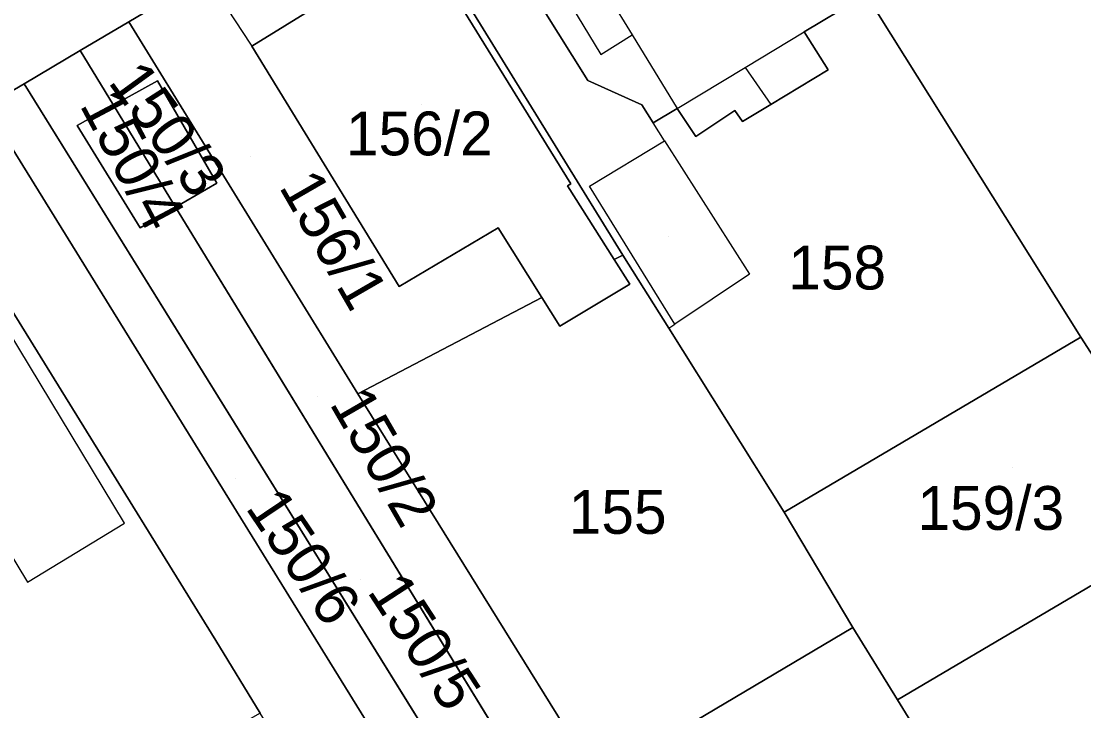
# Model space of a CAD drawing. Extents: x -263943 to -261149, y -1236934 to -1230686.
# Drawn here: x -262544.07 to -262495.61, y -1235773.72 to -1235742.26 of the extents above; entities that cross this region are included whole.
import ezdxf

# ---------------------------------------------------------------- set-up
doc = ezdxf.new("R2010")
doc.units = 0
for name, color, linetype in [('body_kn', 7, 'Continuous'), ('kladpar_druhypozemkov', 7, 'Continuous'), ('kladpar_hranice', 7, 'Continuous'), ('kladpar_parcelnecisla', 7, 'Continuous'), ('kladpar_plochy', 7, 'Continuous'), ('zappar_hrandruhpozemk', 7, 'Continuous')]:
    doc.layers.add(name, color=color, linetype=linetype)

msp = doc.modelspace()

# ---------------------------------------------------------------- linework, layer by layer
at = {"layer": 'body_kn'}
for p, q in [((-262539.16, -1235742.28), (-262539.16, -1235742.28)), ((-262516.21, -1235742.88), (-262516.21, -1235742.88)), ((-262516.21, -1235742.88), (-262516.21, -1235742.88)), ((-262508.36, -1235742.75), (-262508.36, -1235742.75)), ((-262508.36, -1235742.75), (-262508.36, -1235742.75)), ((-262541.39, -1235743.6), (-262541.39, -1235743.6)), ((-262541.39, -1235743.6), (-262541.39, -1235743.6)), ((-262533.61, -1235743.3), (-262533.61, -1235743.3)), ((-262533.55, -1235743.4), (-262533.55, -1235743.4)), ((-262533.55, -1235743.4), (-262533.55, -1235743.4)), ((-262517.63, -1235743.77), (-262517.63, -1235743.77)), ((-262511.05, -1235744.37), (-262511.05, -1235744.37)), ((-262507.27, -1235744.48), (-262507.27, -1235744.48)), ((-262543.94, -1235745.11), (-262543.94, -1235745.11)), ((-262543.94, -1235745.11), (-262543.94, -1235745.11)), ((-262537.86, -1235744.98), (-262537.86, -1235744.98)), ((-262518.23, -1235744.96), (-262518.23, -1235744.96)), ((-262539.87, -1235746.09), (-262539.87, -1235746.09)), ((-262539.87, -1235746.09), (-262539.87, -1235746.09)), ((-262515.77, -1235746.07), (-262515.77, -1235746.07)), ((-262509.89, -1235746.06), (-262509.89, -1235746.06)), ((-262514.16, -1235746.24), (-262514.16, -1235746.24)), ((-262511.52, -1235746.33), (-262511.52, -1235746.33)), ((-262541.52, -1235747.01), (-262541.52, -1235747.01)), ((-262541.52, -1235747.01), (-262541.52, -1235747.01)), ((-262515.25, -1235746.89), (-262515.25, -1235746.89)), ((-262511.18, -1235746.84), (-262511.18, -1235746.84)), ((-262513.31, -1235747.52), (-262513.31, -1235747.52)), ((-262514.73, -1235747.71), (-262514.73, -1235747.71)), ((-262535.15, -1235749.65), (-262535.15, -1235749.65)), ((-262519.15, -1235749.77), (-262519.15, -1235749.77)), ((-262519, -1235749.68), (-262519, -1235749.68)), ((-262518.16, -1235749.79), (-262518.16, -1235749.79)), ((-262537.03, -1235750.74), (-262537.03, -1235750.74)), ((-262538.64, -1235751.68), (-262538.64, -1235751.68)), ((-262522.32, -1235751.69), (-262522.32, -1235751.69)), ((-262517.03, -1235753.13), (-262517.03, -1235753.13)), ((-262516.64, -1235752.93), (-262516.64, -1235752.93)), ((-262510.86, -1235753.8), (-262510.86, -1235753.8)), ((-262510.86, -1235753.8), (-262510.86, -1235753.8)), ((-262526.83, -1235754.37), (-262526.83, -1235754.37)), ((-262516.32, -1235754.26), (-262516.32, -1235754.26)), ((-262520.33, -1235754.87), (-262520.33, -1235754.87)), ((-262519.51, -1235756.18), (-262519.51, -1235756.18)), ((-262514.54, -1235756.27), (-262514.54, -1235756.27)), ((-262514.54, -1235756.27), (-262514.54, -1235756.27)), ((-262514.26, -1235756.08), (-262514.26, -1235756.08)), ((-262514.26, -1235756.08), (-262514.26, -1235756.08)), ((-262495.74, -1235756.67), (-262495.74, -1235756.67)), ((-262528.72, -1235759.26), (-262528.72, -1235759.26)), ((-262528.72, -1235759.26), (-262528.72, -1235759.26)), ((-262509.27, -1235764.66), (-262509.27, -1235764.66)), ((-262539.36, -1235765.16), (-262539.36, -1235765.16)), ((-262543.78, -1235767.86), (-262543.78, -1235767.86)), ((-262506.14, -1235769.93), (-262506.14, -1235769.93)), ((-262535.2, -1235770.52), (-262535.2, -1235770.52)), ((-262504.11, -1235773.23), (-262504.11, -1235773.23)), ((-262504.11, -1235773.23), (-262504.11, -1235773.23))]:
    msp.add_line(p, q, dxfattribs=at)
at = {"layer": 'kladpar_druhypozemkov'}
for p, q in [((-262525.82, -1235746.07), (-262525.82, -1235746.07)), ((-262536.74, -1235747.55), (-262536.74, -1235747.55)), ((-262533.63, -1235748.45), (-262533.63, -1235748.45)), ((-262538.42, -1235749.19), (-262538.42, -1235749.19)), ((-262514.54, -1235752.06), (-262514.54, -1235752.06)), ((-262507.37, -1235752.3), (-262507.37, -1235752.3)), ((-262530.57, -1235759.37), (-262530.57, -1235759.37)), ((-262498.85, -1235762.61), (-262498.85, -1235762.61)), ((-262534.32, -1235763.14), (-262534.32, -1235763.14)), ((-262517.18, -1235763.66), (-262517.18, -1235763.66)), ((-262528.61, -1235767.74), (-262528.61, -1235767.74))]:
    msp.add_line(p, q, dxfattribs=at)
at = {"layer": 'kladpar_hranice'}
for p, q in [((-262543.94, -1235745.11), (-262541.39, -1235743.6)), ((-262539.87, -1235746.09), (-262541.39, -1235743.6)), ((-262541.39, -1235743.6), (-262539.87, -1235746.09)), ((-262521.2, -1235781.8), (-262543.94, -1235745.11)), ((-262543.94, -1235745.11), (-262521.2, -1235781.8)), ((-262541.52, -1235747.01), (-262539.87, -1235746.09)), ((-262537.03, -1235750.74), (-262539.87, -1235746.09)), ((-262539.87, -1235746.09), (-262537.03, -1235750.74)), ((-262518.91, -1235780.37), (-262537.03, -1235750.74)), ((-262537.03, -1235750.74), (-262518.91, -1235780.37))]:
    msp.add_line(p, q, dxfattribs=at)
for points in [[(-262505.53, -1235741.04), (-262511.99, -1235730.72), (-262513.82, -1235727.8), (-262503.21, -1235721.93), (-262501.66, -1235724.45), (-262483.46, -1235754.11), (-262493.36, -1235760.39), (-262495.74, -1235756.67), (-262505.53, -1235741.04)], [(-262508.36, -1235742.75), (-262507.27, -1235744.48), (-262509.89, -1235746.06), (-262511.18, -1235746.84), (-262511.52, -1235746.33), (-262513.31, -1235747.52), (-262514.16, -1235746.24), (-262515.25, -1235746.89), (-262515.77, -1235746.07), (-262518.23, -1235744.96), (-262525.07, -1235734.02), (-262522.47, -1235732.58), (-262513.82, -1235727.8), (-262511.99, -1235730.72), (-262505.53, -1235741.04), (-262505.91, -1235741.27), (-262508.36, -1235742.75)], [(-262505.91, -1235741.27), (-262505.53, -1235741.04), (-262495.74, -1235756.67), (-262509.27, -1235764.66), (-262514.54, -1235756.27), (-262516.64, -1235752.93), (-262525.52, -1235738.5), (-262527.47, -1235735.34), (-262525.07, -1235734.02), (-262518.23, -1235744.96), (-262515.77, -1235746.07), (-262515.25, -1235746.89), (-262514.16, -1235746.24), (-262513.31, -1235747.52), (-262511.52, -1235746.33), (-262511.18, -1235746.84), (-262509.89, -1235746.06), (-262507.27, -1235744.48), (-262508.36, -1235742.75), (-262505.91, -1235741.27)], [(-262528.72, -1235759.26), (-262539.16, -1235742.28), (-262535.66, -1235740.2), (-262527.47, -1235735.34), (-262525.52, -1235738.5), (-262516.64, -1235752.93), (-262517.03, -1235753.13), (-262519.15, -1235749.77), (-262519, -1235749.68), (-262525.83, -1235738.62), (-262533.55, -1235743.4), (-262526.83, -1235754.37), (-262522.32, -1235751.69), (-262520.33, -1235754.87), (-262528.72, -1235759.26)], [(-262533.55, -1235743.4), (-262525.83, -1235738.62), (-262519, -1235749.68), (-262519.15, -1235749.77), (-262517.03, -1235753.13), (-262516.32, -1235754.26), (-262519.51, -1235756.18), (-262520.33, -1235754.87), (-262522.32, -1235751.69), (-262526.83, -1235754.37), (-262533.55, -1235743.4)], [(-262535.66, -1235740.2), (-262539.16, -1235742.28), (-262541.39, -1235743.6), (-262543.94, -1235745.11), (-262545.68, -1235746.14)], [(-262541.39, -1235743.6), (-262539.16, -1235742.28), (-262528.72, -1235759.26), (-262517.8, -1235776.85)], [(-262522.96, -1235782.9), (-262545.68, -1235746.14), (-262543.94, -1235745.11)], [(-262537.03, -1235750.74), (-262535.15, -1235749.65), (-262537.86, -1235744.98), (-262539.87, -1235746.09)], [(-262539.87, -1235746.09), (-262537.86, -1235744.98), (-262535.15, -1235749.65), (-262537.03, -1235750.74)], [(-262539.87, -1235746.09), (-262541.52, -1235747.01), (-262538.64, -1235751.68), (-262537.03, -1235750.74)], [(-262509.8, -1235811.73), (-262533.17, -1235773.83), (-262535.2, -1235770.52), (-262548.92, -1235748.31), (-262549, -1235748.17), (-262545.68, -1235746.14), (-262522.96, -1235782.9), (-262524.1, -1235783.61), (-262523.21, -1235785.01), (-262518.51, -1235792.36), (-262515.75, -1235790.61)], [(-262537.03, -1235750.74), (-262538.64, -1235751.68), (-262541.52, -1235747.01)], [(-262542.53, -1235779.15), (-262538.47, -1235785.69), (-262539.2, -1235786.1), (-262544.99, -1235776.68), (-262548.44, -1235771.06), (-262550.62, -1235767.5), (-262557.92, -1235755.61), (-262559.32, -1235753.33), (-262549.6, -1235747.32), (-262549, -1235748.17), (-262548.92, -1235748.31), (-262535.2, -1235770.52), (-262533.17, -1235773.83), (-262535.91, -1235775.39), (-262542.53, -1235779.15)], [(-262528.72, -1235759.26), (-262520.33, -1235754.87), (-262519.51, -1235756.18), (-262516.32, -1235754.26), (-262517.03, -1235753.13), (-262516.64, -1235752.93), (-262514.54, -1235756.27), (-262509.27, -1235764.66), (-262506.14, -1235769.93), (-262517.8, -1235776.85), (-262528.72, -1235759.26)], [(-262504.11, -1235773.23), (-262506.14, -1235769.93), (-262509.27, -1235764.66), (-262495.74, -1235756.67), (-262493.36, -1235760.39), (-262490.4, -1235765.13), (-262504.11, -1235773.23)], [(-262467.61, -1235831.73), (-262477.05, -1235816.42), (-262492.69, -1235791.8), (-262504.11, -1235773.23), (-262490.4, -1235765.13), (-262475.84, -1235788.48), (-262462.67, -1235809.8), (-262437.59, -1235849.88), (-262453.44, -1235854.31), (-262467.61, -1235831.73)], [(-262510.68, -1235788.32), (-262516.53, -1235778.89), (-262517.8, -1235776.85), (-262506.14, -1235769.93), (-262504.11, -1235773.23), (-262492.69, -1235791.8), (-262504, -1235799), (-262504.11, -1235798.82), (-262510.68, -1235788.32)]]:
    msp.add_lwpolyline(points, dxfattribs=at)
at = {"layer": 'kladpar_plochy'}
for points in [[(-262505.53, -1235741.04), (-262511.99, -1235730.72), (-262513.82, -1235727.8), (-262503.21, -1235721.93), (-262501.66, -1235724.45), (-262483.46, -1235754.11), (-262493.36, -1235760.39), (-262495.74, -1235756.67)], [(-262508.36, -1235742.75), (-262507.27, -1235744.48), (-262509.89, -1235746.06), (-262511.18, -1235746.84), (-262511.52, -1235746.33), (-262513.31, -1235747.52), (-262514.16, -1235746.24), (-262515.25, -1235746.89), (-262515.77, -1235746.07), (-262518.23, -1235744.96), (-262525.07, -1235734.02), (-262522.47, -1235732.58), (-262513.82, -1235727.8), (-262511.99, -1235730.72), (-262505.53, -1235741.04), (-262505.91, -1235741.27)], [(-262505.91, -1235741.27), (-262505.53, -1235741.04), (-262495.74, -1235756.67), (-262509.27, -1235764.66), (-262514.54, -1235756.27), (-262516.64, -1235752.93), (-262525.52, -1235738.5), (-262527.47, -1235735.34), (-262525.07, -1235734.02), (-262518.23, -1235744.96), (-262515.77, -1235746.07), (-262515.25, -1235746.89), (-262514.16, -1235746.24), (-262513.31, -1235747.52), (-262511.52, -1235746.33), (-262511.18, -1235746.84), (-262509.89, -1235746.06), (-262507.27, -1235744.48), (-262508.36, -1235742.75)], [(-262528.72, -1235759.26), (-262539.16, -1235742.28), (-262535.66, -1235740.2), (-262527.47, -1235735.34), (-262525.52, -1235738.5), (-262516.64, -1235752.93), (-262517.03, -1235753.13), (-262519.15, -1235749.77), (-262519, -1235749.68), (-262525.83, -1235738.62), (-262533.55, -1235743.4), (-262526.83, -1235754.37), (-262522.32, -1235751.69), (-262520.33, -1235754.87)], [(-262533.55, -1235743.4), (-262525.83, -1235738.62), (-262519, -1235749.68), (-262519.15, -1235749.77), (-262517.03, -1235753.13), (-262516.32, -1235754.26), (-262519.51, -1235756.18), (-262520.33, -1235754.87), (-262522.32, -1235751.69), (-262526.83, -1235754.37)], [(-262517.8, -1235776.85), (-262516.53, -1235778.89), (-262518.91, -1235780.37), (-262537.03, -1235750.74), (-262535.15, -1235749.65), (-262537.86, -1235744.98), (-262539.87, -1235746.09), (-262541.39, -1235743.6), (-262539.16, -1235742.28), (-262528.72, -1235759.26)], [(-262518.91, -1235780.37), (-262521.2, -1235781.8), (-262543.94, -1235745.11), (-262541.39, -1235743.6), (-262539.87, -1235746.09), (-262541.52, -1235747.01), (-262538.64, -1235751.68), (-262537.03, -1235750.74)], [(-262522.96, -1235782.9), (-262545.68, -1235746.14), (-262543.94, -1235745.11), (-262521.2, -1235781.8), (-262521.87, -1235782.22)], [(-262539.87, -1235746.09), (-262537.86, -1235744.98), (-262535.15, -1235749.65), (-262537.03, -1235750.74)], [(-262541.52, -1235747.01), (-262539.87, -1235746.09), (-262537.03, -1235750.74), (-262538.64, -1235751.68)], [(-262509.8, -1235811.73), (-262533.17, -1235773.83), (-262535.2, -1235770.52), (-262548.92, -1235748.31), (-262549, -1235748.17), (-262545.68, -1235746.14), (-262522.96, -1235782.9), (-262524.1, -1235783.61), (-262523.21, -1235785.01), (-262518.51, -1235792.36), (-262515.75, -1235790.61), (-262504.71, -1235808.42)], [(-262542.53, -1235779.15), (-262538.47, -1235785.69), (-262539.2, -1235786.1), (-262544.99, -1235776.68), (-262548.44, -1235771.06), (-262550.62, -1235767.5), (-262557.92, -1235755.61), (-262559.32, -1235753.33), (-262549.6, -1235747.32), (-262549, -1235748.17), (-262548.92, -1235748.31), (-262535.2, -1235770.52), (-262533.17, -1235773.83), (-262535.91, -1235775.39)], [(-262528.72, -1235759.26), (-262520.33, -1235754.87), (-262519.51, -1235756.18), (-262516.32, -1235754.26), (-262517.03, -1235753.13), (-262516.64, -1235752.93), (-262514.54, -1235756.27), (-262509.27, -1235764.66), (-262506.14, -1235769.93), (-262517.8, -1235776.85)], [(-262504.11, -1235773.23), (-262506.14, -1235769.93), (-262509.27, -1235764.66), (-262495.74, -1235756.67), (-262493.36, -1235760.39), (-262490.4, -1235765.13)], [(-262467.61, -1235831.73), (-262477.05, -1235816.42), (-262492.69, -1235791.8), (-262504.11, -1235773.23), (-262490.4, -1235765.13), (-262475.84, -1235788.48), (-262462.67, -1235809.8), (-262437.59, -1235849.88), (-262453.44, -1235854.31)], [(-262510.68, -1235788.32), (-262516.53, -1235778.89), (-262517.8, -1235776.85), (-262506.14, -1235769.93), (-262504.11, -1235773.23), (-262492.69, -1235791.8), (-262504, -1235799), (-262504.11, -1235798.82)]]:
    msp.add_lwpolyline(points, close=True, dxfattribs=at)
msp.add_lwpolyline([(-262535.66, -1235740.2), (-262539.16, -1235742.28), (-262541.39, -1235743.6), (-262543.94, -1235745.11), (-262545.68, -1235746.14)], dxfattribs=at)
at = {"layer": 'zappar_hrandruhpozemk'}
for p, q in [((-262535.66, -1235740.2), (-262533.61, -1235743.3)), ((-262517.55, -1235740.68), (-262516.21, -1235742.88)), ((-262511.05, -1235744.37), (-262508.36, -1235742.75)), ((-262533.61, -1235743.3), (-262533.55, -1235743.4)), ((-262511.05, -1235744.37), (-262509.89, -1235746.06)), ((-262514.73, -1235747.71), (-262515.25, -1235746.89)), ((-262518.16, -1235749.79), (-262514.73, -1235747.71)), ((-262514.73, -1235747.71), (-262510.86, -1235753.8)), ((-262539.36, -1235765.16), (-262549.38, -1235748.59)), ((-262514.26, -1235756.08), (-262518.16, -1235749.79)), ((-262510.86, -1235753.8), (-262514.26, -1235756.08)), ((-262514.54, -1235756.27), (-262514.26, -1235756.08)), ((-262547.55, -1235761.68), (-262543.78, -1235767.86)), ((-262543.78, -1235767.86), (-262539.36, -1235765.16))]:
    msp.add_line(p, q, dxfattribs=at)
for points in [[(-262519.38, -1235737.67), (-262520.85, -1235738.5), (-262518.98, -1235741.57), (-262517.63, -1235743.77), (-262516.21, -1235742.88)], [(-262516.21, -1235742.88), (-262514.16, -1235746.24), (-262511.05, -1235744.37)]]:
    msp.add_lwpolyline(points, dxfattribs=at)

# ---------------------------------------------------------------- texts
at = {"layer": 'kladpar_parcelnecisla'}
for s, rotation, p in [('150/3', 306, (-262540.144, -1235745.038)), ('150/4', 298, (-262541.428, -1235746.078)), ('156/1', 300, (-262532.344, -1235749.814)), ('150/2', 300, (-262530.037, -1235759.707)), ('150/6', 304, (-262533.877, -1235764.458)), ('155', 360, (-262519.1, -1235765.65)), ('150/5', 303, (-262528.323, -1235768.282))]:
    msp.add_text(s, height=2, rotation=rotation, dxfattribs=at).set_placement(p)
for s, p in [('156/2', (-262529.261, -1235748.38)), ('158', (-262509.088, -1235754.5)), ('159/3', (-262503.197, -1235765.47))]:
    msp.add_text(s, height=2, dxfattribs=at).set_placement(p)

doc.saveas('drawing.dxf')
